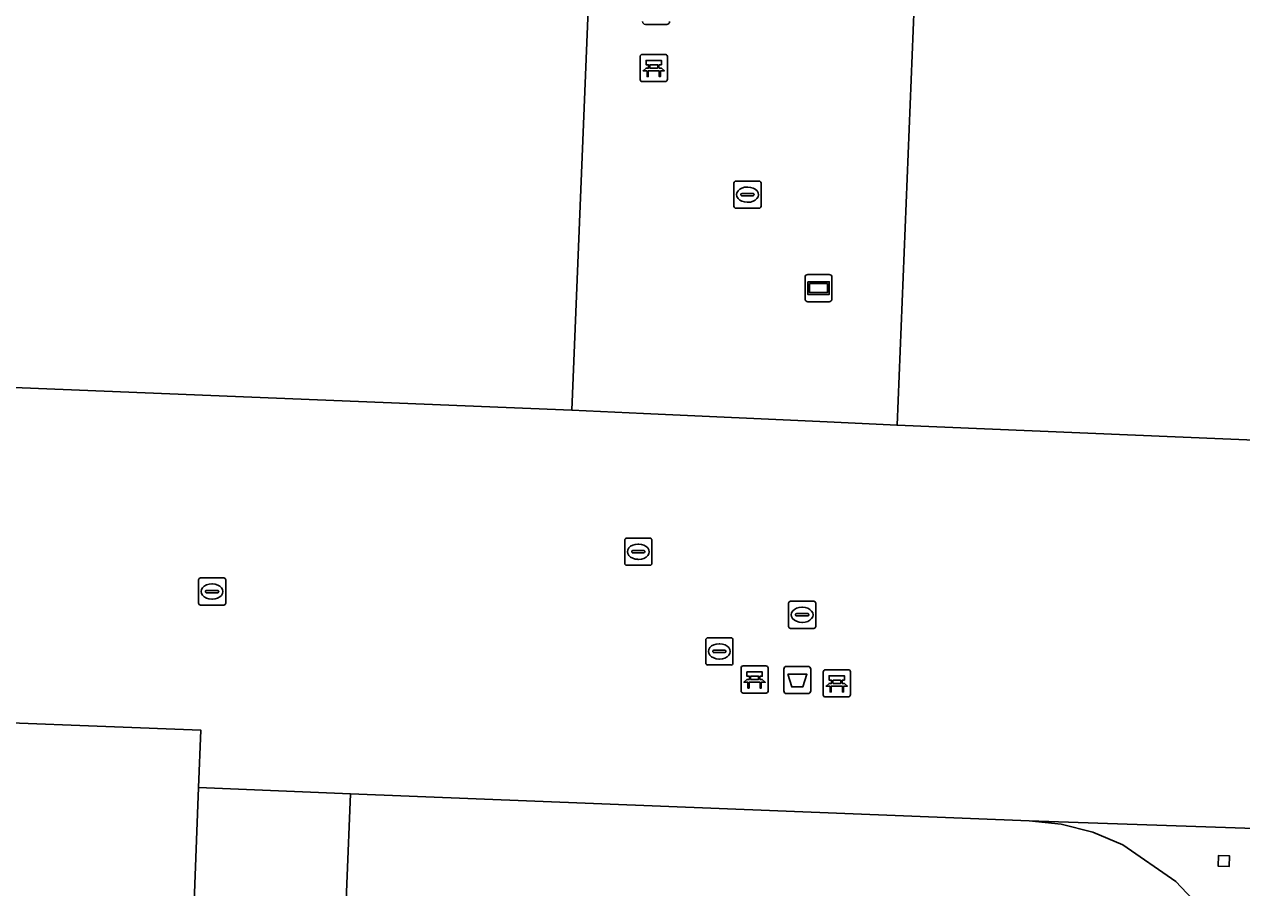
# Model space of a CAD drawing. Extents: x 160888 to 161385, y 386490 to 386908.
# Drawn here: x 161141.39 to 161186.2, y 386705.95 to 386737.72 of the extents above; entities that cross this region are included whole.
import ezdxf

# ---------------------------------------------------------------- set-up
doc = ezdxf.new("R2010")
doc.units = 0
for name, color, linetype in [('IMGEO_Afvalbak', 7, 'Continuous'), ('IMGEO_Bank', 7, 'Continuous'), ('IMGEO_Brandkraan', 7, 'Continuous'), ('IMGEO_Informatiebord', 7, 'Continuous'), ('IMGEO_Kolk', 7, 'Continuous'), ('IMGEO_Pand', 7, 'Continuous'), ('IMGEO_Rioolput', 7, 'Continuous'), ('IMGEO_Voetgangersgebied_open', 7, 'Continuous'), ('IMGEO_Voetpad_open', 7, 'Continuous')]:
    doc.layers.add(name, color=color, linetype=linetype)

msp = doc.modelspace()

# ---------------------------------------------------------------- linework, layer by layer
at = {"layer": 'IMGEO_Afvalbak'}
for p, q in [((161165.043, 386737.722), (161164.253, 386737.722)), ((161164.253, 386737.722), (161165.043, 386737.722)), ((161169.35, 386713.188), (161169.35, 386713.988)), ((161169.35, 386713.988), (161169.35, 386713.188)), ((161169.45, 386714.088), (161170.24, 386714.088)), ((161170.24, 386714.088), (161169.45, 386714.088)), ((161170.34, 386713.988), (161170.34, 386713.188)), ((161170.34, 386713.188), (161170.34, 386713.988)), ((161170.24, 386713.088), (161169.45, 386713.088)), ((161169.45, 386713.088), (161170.24, 386713.088))]:
    msp.add_line(p, q, dxfattribs=at)
msp.add_lwpolyline([(161169.493, 386713.802), (161170.197, 386713.802), (161170.048, 386713.332), (161169.642, 386713.332), (161169.493, 386713.802)], dxfattribs=at)
for centre, start, end in [((161164.253, 386737.822), 180, 270), ((161164.253, 386737.822), 180, 270), ((161165.043, 386737.822), 270, 0), ((161165.043, 386737.822), 270, 0), ((161169.45, 386713.988), 90, 180), ((161169.45, 386713.988), 90, 180), ((161170.24, 386713.988), 0, 90), ((161170.24, 386713.988), 360, 90), ((161169.45, 386713.188), 180, 270), ((161169.45, 386713.188), 180, 270), ((161170.24, 386713.188), 270, 0), ((161170.24, 386713.188), 270, 0)]:
    msp.add_arc(centre, 0.1, start, end, dxfattribs=at)
at = {"layer": 'IMGEO_Bank'}
for p, q in [((161164.062, 386735.69), (161164.062, 386736.531)), ((161164.062, 386736.531), (161164.062, 386735.69)), ((161164.137, 386736.615), (161164.978, 386736.615)), ((161164.978, 386736.615), (161164.137, 386736.615)), ((161165.062, 386736.54), (161165.062, 386735.699)), ((161165.062, 386735.699), (161165.062, 386736.54)), ((161164.759, 386736.013), (161164.366, 386736.013)), ((161164.371, 386736.121), (161164.371, 386736.227)), ((161164.415, 386736.227), (161164.415, 386736.121)), ((161164.703, 386736.233), (161164.421, 386736.233)), ((161164.421, 386736.115), (161164.703, 386736.115)), ((161164.709, 386736.121), (161164.709, 386736.227)), ((161164.753, 386736.227), (161164.753, 386736.121)), ((161164.987, 386735.615), (161164.146, 386735.615)), ((161164.146, 386735.615), (161164.987, 386735.615)), ((161167.774, 386713.183), (161167.774, 386714.024)), ((161167.774, 386714.024), (161167.774, 386713.183)), ((161167.849, 386714.108), (161168.69, 386714.108)), ((161168.69, 386714.108), (161167.849, 386714.108)), ((161168.774, 386714.033), (161168.774, 386713.192)), ((161168.774, 386713.192), (161168.774, 386714.033)), ((161170.8, 386713.041), (161170.8, 386713.882)), ((161170.8, 386713.882), (161170.8, 386713.041)), ((161170.875, 386713.966), (161171.716, 386713.966)), ((161171.716, 386713.966), (161170.875, 386713.966)), ((161171.8, 386713.891), (161171.8, 386713.05)), ((161171.8, 386713.05), (161171.8, 386713.891)), ((161168.471, 386713.506), (161168.078, 386713.506)), ((161168.083, 386713.614), (161168.083, 386713.72)), ((161168.127, 386713.72), (161168.127, 386713.614)), ((161168.415, 386713.726), (161168.133, 386713.726)), ((161168.133, 386713.608), (161168.415, 386713.608)), ((161168.421, 386713.614), (161168.421, 386713.72)), ((161168.465, 386713.72), (161168.465, 386713.614)), ((161171.109, 386713.472), (161171.109, 386713.578)), ((161171.153, 386713.578), (161171.153, 386713.472)), ((161171.441, 386713.584), (161171.159, 386713.584)), ((161171.159, 386713.466), (161171.441, 386713.466)), ((161171.447, 386713.472), (161171.447, 386713.578)), ((161171.491, 386713.578), (161171.491, 386713.472)), ((161168.699, 386713.108), (161167.858, 386713.108)), ((161167.858, 386713.108), (161168.699, 386713.108)), ((161171.497, 386713.364), (161171.104, 386713.364)), ((161171.725, 386712.966), (161170.884, 386712.966)), ((161170.884, 386712.966), (161171.725, 386712.966))]:
    msp.add_line(p, q, dxfattribs=at)
for points in [[(161164.365, 386736.233), (161164.279, 386736.233), (161164.279, 386736.394), (161164.842, 386736.394), (161164.842, 386736.233), (161164.759, 386736.233)], [(161164.309, 386736.013), (161164.167, 386736.013), (161164.279, 386736.115), (161164.365, 386736.115)], [(161164.359, 386736.006), (161164.359, 386735.799), (161164.316, 386735.799), (161164.316, 386736.006)], [(161164.759, 386736.115), (161164.842, 386736.115), (161164.954, 386736.013), (161164.815, 386736.013)], [(161164.809, 386736.006), (161164.809, 386735.799), (161164.765, 386735.799), (161164.765, 386736.006)], [(161168.077, 386713.726), (161167.991, 386713.726), (161167.991, 386713.887), (161168.554, 386713.887), (161168.554, 386713.726), (161168.471, 386713.726)], [(161168.021, 386713.506), (161167.879, 386713.506), (161167.991, 386713.608), (161168.077, 386713.608)], [(161168.071, 386713.499), (161168.071, 386713.292), (161168.028, 386713.292), (161168.028, 386713.499)], [(161168.471, 386713.608), (161168.554, 386713.608), (161168.666, 386713.506), (161168.527, 386713.506)], [(161168.521, 386713.499), (161168.521, 386713.292), (161168.477, 386713.292), (161168.477, 386713.499)], [(161171.047, 386713.364), (161170.905, 386713.364), (161171.017, 386713.466), (161171.103, 386713.466)], [(161171.103, 386713.584), (161171.017, 386713.584), (161171.017, 386713.745), (161171.58, 386713.745), (161171.58, 386713.584), (161171.497, 386713.584)], [(161171.497, 386713.466), (161171.58, 386713.466), (161171.692, 386713.364), (161171.553, 386713.364)], [(161171.097, 386713.357), (161171.097, 386713.15), (161171.054, 386713.15), (161171.054, 386713.357)], [(161171.547, 386713.357), (161171.547, 386713.15), (161171.503, 386713.15), (161171.503, 386713.357)]]:
    msp.add_lwpolyline(points, dxfattribs=at)
for centre, radius, start, end in [((161164.14, 386736.537), 0.0779, 92.4484, 184.2845), ((161164.14, 386736.537), 0.0779, 92.4484, 184.2845), ((161164.984, 386736.537), 0.0779, 2.4484, 94.2845), ((161164.984, 386736.537), 0.0779, 2.4484, 94.2845), ((161164.309, 386736.006), 0.00671, 2.8957, 87.1043), ((161164.366, 386736.006), 0.00671, 92.8957, 177.1043), ((161164.364, 386736.226), 0.00671, 2.8957, 87.1043), ((161164.364, 386736.122), 0.00671, 272.8957, 357.1043), ((161164.421, 386736.226), 0.00671, 92.8957, 177.1043), ((161164.421, 386736.122), 0.00671, 182.8957, 267.1043), ((161164.703, 386736.226), 0.00671, 2.8957, 87.1043), ((161164.703, 386736.122), 0.00671, 272.8957, 357.1043), ((161164.76, 386736.226), 0.00671, 92.8957, 177.1043), ((161164.76, 386736.122), 0.00671, 182.8957, 267.1043), ((161164.758, 386736.006), 0.00671, 2.8957, 87.1043), ((161164.815, 386736.006), 0.00671, 92.8957, 177.1043), ((161164.14, 386735.693), 0.0779, 182.4484, 274.2845), ((161164.14, 386735.693), 0.0779, 182.4484, 274.2845), ((161164.984, 386735.693), 0.0779, 272.4484, 4.2845), ((161164.984, 386735.693), 0.0779, 272.4484, 4.2845), ((161167.852, 386714.03), 0.0779, 92.4484, 184.2845), ((161167.852, 386714.03), 0.0779, 92.4484, 184.2845), ((161168.696, 386714.03), 0.0779, 2.4484, 94.2845), ((161168.696, 386714.03), 0.0779, 2.4484, 94.2845), ((161170.878, 386713.888), 0.0779, 92.4484, 184.2845), ((161170.878, 386713.888), 0.0779, 92.4484, 184.2845), ((161171.722, 386713.888), 0.0779, 2.4484, 94.2845), ((161171.722, 386713.888), 0.0779, 2.4484, 94.2845), ((161168.021, 386713.499), 0.00671, 2.8957, 87.1043), ((161168.078, 386713.499), 0.00671, 92.8957, 177.1043), ((161168.076, 386713.719), 0.00671, 2.8957, 87.1043), ((161168.076, 386713.615), 0.00671, 272.8957, 357.1043), ((161168.133, 386713.719), 0.00671, 92.8957, 177.1043), ((161168.133, 386713.615), 0.00671, 182.8957, 267.1043), ((161168.415, 386713.719), 0.00671, 2.8957, 87.1043), ((161168.415, 386713.615), 0.00671, 272.8957, 357.1043), ((161168.472, 386713.719), 0.00671, 92.8957, 177.1043), ((161168.472, 386713.615), 0.00671, 182.8957, 267.1043), ((161168.47, 386713.499), 0.00671, 2.8957, 87.1043), ((161168.527, 386713.499), 0.00671, 92.8957, 177.1043), ((161171.102, 386713.577), 0.00671, 2.8957, 87.1043), ((161171.102, 386713.473), 0.00671, 272.8957, 357.1043), ((161171.159, 386713.577), 0.00671, 92.8957, 177.1043), ((161171.159, 386713.473), 0.00671, 182.8957, 267.1043), ((161171.441, 386713.577), 0.00671, 2.8957, 87.1043), ((161171.441, 386713.473), 0.00671, 272.8957, 357.1043), ((161171.498, 386713.577), 0.00671, 92.8957, 177.1043), ((161171.498, 386713.473), 0.00671, 182.8957, 267.1043), ((161167.852, 386713.186), 0.0779, 182.4484, 274.2845), ((161167.852, 386713.186), 0.0779, 182.4484, 274.2845), ((161168.696, 386713.186), 0.0779, 272.4484, 4.2845), ((161168.696, 386713.186), 0.0779, 272.4484, 4.2845), ((161170.878, 386713.044), 0.0779, 182.4484, 274.2845), ((161170.878, 386713.044), 0.0779, 182.4484, 274.2845), ((161171.047, 386713.357), 0.00671, 2.8957, 87.1043), ((161171.104, 386713.357), 0.00671, 92.8957, 177.1043), ((161171.496, 386713.357), 0.00671, 2.8957, 87.1043), ((161171.553, 386713.357), 0.00671, 92.8957, 177.1043), ((161171.722, 386713.044), 0.0779, 272.4484, 4.2845), ((161171.722, 386713.044), 0.0779, 272.4484, 4.2845)]:
    msp.add_arc(centre, radius, start, end, dxfattribs=at)
at = {"layer": 'IMGEO_Brandkraan'}
for p, q in [((161166.476, 386714.215), (161166.476, 386715.067)), ((161166.551, 386715.141), (161167.403, 386715.141)), ((161166.964, 386714.921), (161166.989, 386714.921)), ((161167.477, 386715.067), (161167.477, 386714.215)), ((161166.735, 386714.635), (161166.735, 386714.647)), ((161167.173, 386714.598), (161166.775, 386714.598)), ((161166.778, 386714.684), (161167.176, 386714.684)), ((161166.987, 386714.361), (161166.962, 386714.361)), ((161167.219, 386714.647), (161167.219, 386714.635)), ((161167.403, 386714.141), (161166.551, 386714.141))]:
    msp.add_line(p, q, dxfattribs=at)
for points in [[(161166.476, 386714.215), (161166.476, 386715.067)], [(161166.551, 386715.141), (161167.403, 386715.141)], [(161167.477, 386715.067), (161167.477, 386714.215)], [(161167.403, 386714.141), (161166.551, 386714.141)]]:
    msp.add_lwpolyline(points, dxfattribs=at)
for centre, radius, start, end in [((161166.553, 386715.065), 0.0765, 91.552, 178.448), ((161166.553, 386715.065), 0.0765, 91.552, 178.448), ((161167.401, 386715.065), 0.0765, 1.552, 88.448), ((161167.401, 386715.065), 0.0765, 1.552, 88.448), ((161166.775, 386714.644), 0.0403, 85.8775, 175.7526), ((161166.772, 386714.634), 0.0366, 178.938, 274.7102), ((161167.176, 386714.641), 0.043, 264.8664, 352.4533), ((161167.18, 386714.646), 0.0386, 1.7309, 96.639), ((161166.553, 386714.217), 0.0765, 181.552, 268.448), ((161166.553, 386714.217), 0.0765, 181.552, 268.448), ((161167.401, 386714.217), 0.0765, 271.552, 358.448), ((161167.401, 386714.217), 0.0765, 271.552, 358.448)]:
    msp.add_arc(centre, radius, start, end, dxfattribs=at)
for centre, major_axis, ratio, start_param, end_param in [((161166.963, 386714.641), (-0.387, 0.002), 0.722429, 4.712389, 7.853982), ((161166.988, 386714.641), (-0.39, 0.002), 0.717154, 1.570796, 4.712389)]:
    msp.add_ellipse(centre, major_axis=major_axis, ratio=ratio, start_param=start_param, end_param=end_param, dxfattribs=at)
at = {"layer": 'IMGEO_Informatiebord'}
for p, q in [((161170.131, 386727.614), (161170.131, 386728.414)), ((161170.131, 386728.414), (161170.131, 386727.614)), ((161170.231, 386728.514), (161171.021, 386728.514)), ((161171.021, 386728.514), (161170.231, 386728.514)), ((161171.121, 386728.414), (161171.121, 386727.614)), ((161171.121, 386727.614), (161171.121, 386728.414)), ((161171.021, 386727.514), (161170.231, 386727.514)), ((161170.231, 386727.514), (161171.021, 386727.514))]:
    msp.add_line(p, q, dxfattribs=at)
for points in [[(161170.232, 386728.246), (161171.02, 386728.246), (161171.02, 386727.782), (161170.232, 386727.782), (161170.232, 386728.246)], [(161170.297, 386728.181), (161170.297, 386727.847), (161170.955, 386727.847), (161170.955, 386728.181), (161170.297, 386728.181)]]:
    msp.add_lwpolyline(points, dxfattribs=at)
for centre, start, end in [((161170.231, 386728.414), 90, 180), ((161170.231, 386728.414), 90, 180), ((161171.021, 386728.414), 0, 90), ((161171.021, 386728.414), 360, 90), ((161170.231, 386727.614), 180, 270), ((161170.231, 386727.614), 180, 270), ((161171.021, 386727.614), 270, 0), ((161171.021, 386727.614), 270, 0)]:
    msp.add_arc(centre, 0.1, start, end, dxfattribs=at)
at = {"layer": 'IMGEO_Kolk'}
for p, q in [((161167.512, 386731.027), (161167.512, 386731.879)), ((161167.587, 386731.953), (161168.439, 386731.953)), ((161168.513, 386731.879), (161168.513, 386731.027)), ((161167.771, 386731.447), (161167.771, 386731.459)), ((161168.209, 386731.41), (161167.811, 386731.41)), ((161167.814, 386731.496), (161168.212, 386731.496)), ((161168, 386731.733), (161168.025, 386731.733)), ((161168.255, 386731.459), (161168.255, 386731.447)), ((161168.439, 386730.953), (161167.587, 386730.953)), ((161168.023, 386731.173), (161167.998, 386731.173)), ((161147.804, 386716.418), (161147.804, 386717.27)), ((161147.879, 386717.344), (161148.731, 386717.344)), ((161148.292, 386717.124), (161148.317, 386717.124)), ((161148.805, 386717.27), (161148.805, 386716.418)), ((161148.063, 386716.838), (161148.063, 386716.85)), ((161148.501, 386716.801), (161148.103, 386716.801)), ((161148.106, 386716.887), (161148.504, 386716.887)), ((161148.315, 386716.564), (161148.29, 386716.564)), ((161148.547, 386716.85), (161148.547, 386716.838)), ((161148.731, 386716.344), (161147.879, 386716.344)), ((161169.523, 386715.564), (161169.523, 386716.416)), ((161169.598, 386716.49), (161170.45, 386716.49)), ((161170.011, 386716.27), (161170.036, 386716.27)), ((161170.524, 386716.416), (161170.524, 386715.564)), ((161169.782, 386715.984), (161169.782, 386715.996)), ((161170.22, 386715.947), (161169.822, 386715.947)), ((161169.825, 386716.033), (161170.223, 386716.033)), ((161170.034, 386715.71), (161170.009, 386715.71)), ((161170.266, 386715.996), (161170.266, 386715.984)), ((161170.45, 386715.49), (161169.598, 386715.49))]:
    msp.add_line(p, q, dxfattribs=at)
for points in [[(161167.512, 386731.027), (161167.512, 386731.879)], [(161167.587, 386731.953), (161168.439, 386731.953)], [(161168.513, 386731.879), (161168.513, 386731.027)], [(161168.439, 386730.953), (161167.587, 386730.953)], [(161147.804, 386716.418), (161147.804, 386717.27)], [(161147.879, 386717.344), (161148.731, 386717.344)], [(161148.805, 386717.27), (161148.805, 386716.418)], [(161148.731, 386716.344), (161147.879, 386716.344)], [(161169.523, 386715.564), (161169.523, 386716.416)], [(161169.598, 386716.49), (161170.45, 386716.49)], [(161170.524, 386716.416), (161170.524, 386715.564)], [(161170.45, 386715.49), (161169.598, 386715.49)]]:
    msp.add_lwpolyline(points, dxfattribs=at)
for centre, radius, start, end in [((161167.589, 386731.877), 0.0765, 91.552, 178.448), ((161167.589, 386731.877), 0.0765, 91.552, 178.448), ((161168.437, 386731.877), 0.0765, 1.552, 88.448), ((161168.437, 386731.877), 0.0765, 1.552, 88.448), ((161167.811, 386731.456), 0.0403, 85.8775, 175.7526), ((161167.808, 386731.446), 0.0366, 178.938, 274.7102), ((161168.212, 386731.453), 0.043, 264.8664, 352.4533), ((161168.216, 386731.458), 0.0386, 1.7309, 96.639), ((161167.589, 386731.029), 0.0765, 181.552, 268.448), ((161167.589, 386731.029), 0.0765, 181.552, 268.448), ((161168.437, 386731.029), 0.0765, 271.552, 358.448), ((161168.437, 386731.029), 0.0765, 271.552, 358.448), ((161147.881, 386717.268), 0.0765, 91.552, 178.448), ((161147.881, 386717.268), 0.0765, 91.552, 178.448), ((161148.729, 386717.268), 0.0765, 1.552, 88.448), ((161148.729, 386717.268), 0.0765, 1.552, 88.448), ((161148.103, 386716.847), 0.0403, 85.8775, 175.7526), ((161148.1, 386716.837), 0.0366, 178.938, 274.7102), ((161148.504, 386716.844), 0.043, 264.8664, 352.4533), ((161148.508, 386716.849), 0.0386, 1.7309, 96.639), ((161147.881, 386716.42), 0.0765, 181.552, 268.448), ((161147.881, 386716.42), 0.0765, 181.552, 268.448), ((161148.729, 386716.42), 0.0765, 271.552, 358.448), ((161148.729, 386716.42), 0.0765, 271.552, 358.448), ((161169.6, 386716.414), 0.0765, 91.552, 178.448), ((161169.6, 386716.414), 0.0765, 91.552, 178.448), ((161170.448, 386716.414), 0.0765, 1.552, 88.448), ((161170.448, 386716.414), 0.0765, 1.552, 88.448), ((161169.822, 386715.993), 0.0403, 85.8775, 175.7526), ((161169.819, 386715.983), 0.0366, 178.938, 274.7102), ((161170.223, 386715.99), 0.043, 264.8664, 352.4533), ((161170.227, 386715.995), 0.0386, 1.7309, 96.639), ((161169.6, 386715.566), 0.0765, 181.552, 268.448), ((161169.6, 386715.566), 0.0765, 181.552, 268.448), ((161170.448, 386715.566), 0.0765, 271.552, 358.448), ((161170.448, 386715.566), 0.0765, 271.552, 358.448)]:
    msp.add_arc(centre, radius, start, end, dxfattribs=at)
for centre, major_axis, ratio, start_param, end_param in [((161167.999, 386731.453), (-0.387, 0.002), 0.722429, 4.712389, 7.853982), ((161168.024, 386731.453), (-0.39, 0.002), 0.717154, 1.570796, 4.712389), ((161148.291, 386716.844), (-0.387, 0.002), 0.722429, 4.712389, 7.853982), ((161148.316, 386716.844), (-0.39, 0.002), 0.717154, 1.570796, 4.712389), ((161170.01, 386715.99), (-0.387, 0.002), 0.722429, 4.712389, 7.853982), ((161170.035, 386715.99), (-0.39, 0.002), 0.717154, 1.570796, 4.712389)]:
    msp.add_ellipse(centre, major_axis=major_axis, ratio=ratio, start_param=start_param, end_param=end_param, dxfattribs=at)
at = {"layer": 'IMGEO_Pand'}
for points in [[(161190.117, 386832.93), (161170.867, 386833.628), (161170.475, 386824.04), (161170.096, 386814.751), (161169.606, 386802.752), (161168.81, 386783.258), (161176.001, 386782.954), (161175.409, 386768.77), (161175.112, 386761.653), (161174.808, 386754.38), (161174.625, 386750), (161174.605, 386749.514), (161174.331, 386742.954), (161173.519, 386722.968), (161215.329, 386721.218)], [(161184.602, 386705.296), (161183.781, 386706.174), (161181.822, 386707.521), (161180.718, 386707.986), (161179.554, 386708.28), (161178.374, 386708.407), (161153.396, 386709.393), (161152.726, 386692.838)]]:
    msp.add_lwpolyline(points, dxfattribs=at)
for points in [[(161162.623, 386750), (161162.813, 386754.694), (161158.078, 386754.881), (161138.515, 386755.653), (161136.481, 386755.736), (161090.937, 386757.602), (161090.349, 386743.254), (161088.151, 386743.344), (161088.742, 386757.7), (161068.761, 386758.511), (161068.579, 386753.93), (161068.422, 386750), (161067.82, 386734.914), (161068.128, 386734.901), (161081.411, 386726.666), (161089.223, 386726.344), (161089.335, 386728.855), (161138.981, 386726.813), (161138.885, 386724.445), (161161.551, 386723.521)], [(161147.81, 386709.63), (161147.892, 386711.738), (161137.065, 386712.159), (161136.985, 386710.09), (161136.801, 386705.368), (161136.518, 386698.078), (161143.664, 386697.789), (161147.34, 386697.641), (161147.455, 386700.577)], [(161185.751, 386707.117), (161185.353, 386707.129), (161185.341, 386706.733), (161185.738, 386706.721)]]:
    msp.add_lwpolyline(points, close=True, dxfattribs=at)
at = {"layer": 'IMGEO_Rioolput'}
for p, q in [((161163.568, 386718.81), (161164.42, 386718.81)), ((161163.493, 386717.884), (161163.493, 386718.736)), ((161163.795, 386718.353), (161164.193, 386718.353)), ((161163.981, 386718.59), (161164.006, 386718.59)), ((161164.494, 386718.736), (161164.494, 386717.884)), ((161163.752, 386718.304), (161163.752, 386718.316)), ((161164.19, 386718.267), (161163.792, 386718.267)), ((161164.004, 386718.03), (161163.979, 386718.03)), ((161164.236, 386718.316), (161164.236, 386718.304)), ((161164.42, 386717.81), (161163.568, 386717.81))]:
    msp.add_line(p, q, dxfattribs=at)
for points in [[(161163.568, 386718.81), (161164.42, 386718.81)], [(161163.493, 386717.884), (161163.493, 386718.736)], [(161164.494, 386718.736), (161164.494, 386717.884)], [(161164.42, 386717.81), (161163.568, 386717.81)]]:
    msp.add_lwpolyline(points, dxfattribs=at)
for centre, radius, start, end in [((161163.57, 386718.734), 0.0765, 91.552, 178.448), ((161163.57, 386718.734), 0.0765, 91.552, 178.448), ((161164.418, 386718.734), 0.0765, 1.552, 88.448), ((161164.418, 386718.734), 0.0765, 1.552, 88.448), ((161163.792, 386718.313), 0.0403, 85.8775, 175.7526), ((161164.197, 386718.315), 0.0386, 1.7309, 96.639), ((161163.789, 386718.303), 0.0366, 178.938, 274.7102), ((161164.193, 386718.31), 0.043, 264.8664, 352.4533), ((161163.57, 386717.886), 0.0765, 181.552, 268.448), ((161163.57, 386717.886), 0.0765, 181.552, 268.448), ((161164.418, 386717.886), 0.0765, 271.552, 358.448), ((161164.418, 386717.886), 0.0765, 271.552, 358.448)]:
    msp.add_arc(centre, radius, start, end, dxfattribs=at)
for centre, major_axis, ratio, start_param, end_param in [((161163.98, 386718.31), (-0.387, 0.002), 0.722429, 4.712389, 7.853982), ((161164.005, 386718.31), (-0.39, 0.002), 0.717154, 1.570796, 4.712389)]:
    msp.add_ellipse(centre, major_axis=major_axis, ratio=ratio, start_param=start_param, end_param=end_param, dxfattribs=at)
at = {"layer": 'IMGEO_Voetgangersgebied_open'}
for points in [[(161137.065, 386712.159), (161147.892, 386711.738), (161147.81, 386709.63), (161153.396, 386709.393), (161178.374, 386708.407), (161196.801, 386707.775), (161204.996, 386707.443), (161205, 386707.543), (161214.777, 386707.152), (161214.868, 386709.114), (161215.194, 386719.154), (161215.329, 386721.218), (161173.519, 386722.968), (161170.948, 386723.087), (161164.179, 386723.4), (161161.551, 386723.521), (161138.885, 386724.445)], [(161139.631, 386693.169), (161152.718, 386692.638), (161152.726, 386692.838), (161153.396, 386709.393), (161147.81, 386709.63), (161147.455, 386700.577), (161147.34, 386697.641), (161143.664, 386697.789), (161136.518, 386698.078)], [(161194.42, 386648.752), (161196.801, 386707.775), (161178.374, 386708.407), (161179.554, 386708.28), (161180.718, 386707.986), (161181.822, 386707.521), (161183.781, 386706.174), (161184.602, 386705.296)]]:
    msp.add_lwpolyline(points, dxfattribs=at)
msp.add_lwpolyline([(161185.341, 386706.733), (161185.353, 386707.129), (161185.751, 386707.117), (161185.738, 386706.721)], close=True, dxfattribs=at)
at = {"layer": 'IMGEO_Voetpad_open'}
msp.add_lwpolyline([(161158.95, 386776.656), (161158.648, 386769.233), (161158.228, 386758.915), (161158.078, 386754.881), (161162.813, 386754.694), (161162.623, 386750), (161161.551, 386723.521), (161164.179, 386723.4), (161170.948, 386723.087), (161173.519, 386722.968), (161174.331, 386742.954), (161174.605, 386749.514), (161174.625, 386750), (161174.808, 386754.38), (161175.112, 386761.653), (161175.409, 386768.77), (161176.001, 386782.954)], dxfattribs=at)

doc.saveas('drawing.dxf')
